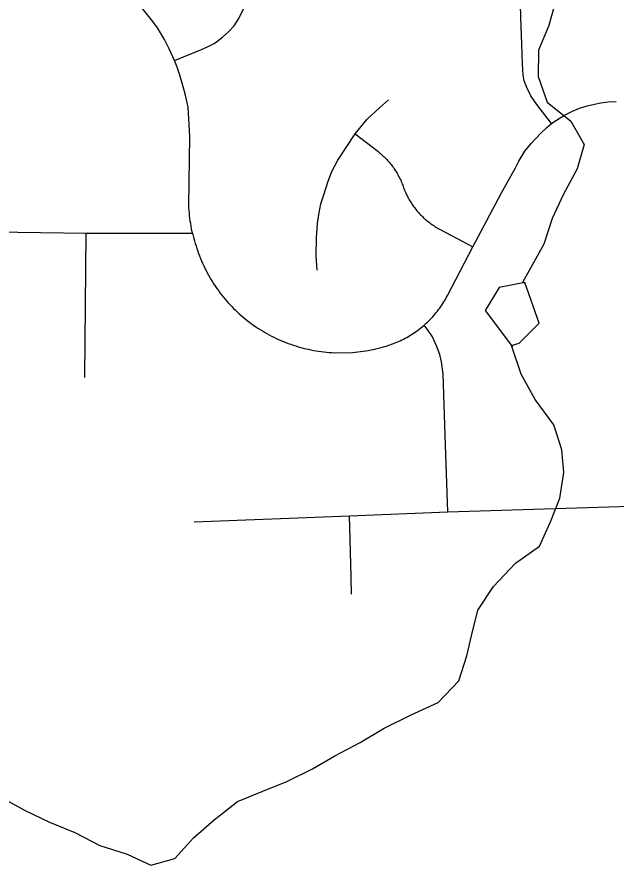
# Model space of a CAD drawing. Extents: x 0 to 34, y 0 to 22.
# Drawn here: x 4.9861 to 5.1365, y 19.5917 to 19.8048 of the extents above; entities that cross this region are included whole.
import ezdxf

# ---------------------------------------------------------------- set-up
doc = ezdxf.new("R2010")
doc.units = 0
for name, color, linetype in [('GM_X_City_Street', 7, 'Continuous'), ('GM_X_Minor_Lake', 7, 'Continuous'), ('GM_X_Minor_River', 7, 'Continuous'), ('GM_X_Township_Road', 7, 'Continuous')]:
    doc.layers.add(name, color=color, linetype=linetype)

msp = doc.modelspace()

# ---------------------------------------------------------------- linework, layer by layer
at = {"layer": 'GM_X_City_Street'}
msp.add_line((5.0031786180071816, 19.714131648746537), (5.003452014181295, 19.750460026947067), dxfattribs=at)
for points in [[(5.025700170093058, 19.793778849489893), (5.032485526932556, 19.796599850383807), (5.034268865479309, 19.797413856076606), (5.035623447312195, 19.79811911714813), (5.0362044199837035, 19.798482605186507), (5.037748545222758, 19.79966631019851), (5.039221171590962, 19.801051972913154), (5.040634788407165, 19.802546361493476), (5.041824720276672, 19.804376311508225), (5.043036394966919, 19.806951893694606), (5.043940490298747, 19.809574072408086), (5.044425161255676, 19.812724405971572), (5.044462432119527, 19.815999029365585), (5.043912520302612, 19.83198066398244)], [(5.0302020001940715, 19.750425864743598), (5.0299751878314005, 19.751510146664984), (5.029850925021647, 19.752165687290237), (5.0297390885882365, 19.75282124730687), (5.029639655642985, 19.753476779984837), (5.029549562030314, 19.754138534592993), (5.029471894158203, 19.75479718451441), (5.029403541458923, 19.755458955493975), (5.029347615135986, 19.75612072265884), (5.029304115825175, 19.75678246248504), (5.029269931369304, 19.757447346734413), (5.029537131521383, 19.774740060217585), (5.0290959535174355, 19.782053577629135), (5.028449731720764, 19.785135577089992), (5.0277165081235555, 19.787515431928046), (5.027011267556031, 19.790159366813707), (5.026306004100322, 19.792157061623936), (5.025700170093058, 19.793778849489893), (5.024367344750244, 19.79670859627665), (5.023164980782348, 19.799119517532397), (5.022369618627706, 19.800380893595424), (5.021400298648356, 19.802027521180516), (5.020225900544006, 19.803643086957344), (5.01723091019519, 19.807343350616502)], [(5.061506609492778, 19.741111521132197), (5.0613792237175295, 19.74228903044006), (5.061227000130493, 19.744712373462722), (5.061276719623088, 19.749248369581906), (5.061568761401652, 19.75286163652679), (5.061863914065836, 19.75512341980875), (5.0624200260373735, 19.757767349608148), (5.063119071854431, 19.760094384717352), (5.064215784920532, 19.76346219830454), (5.065194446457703, 19.765901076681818), (5.066707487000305, 19.768774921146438), (5.07104153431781, 19.77541114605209), (5.074005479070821, 19.77903372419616), (5.077099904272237, 19.781892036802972), (5.079370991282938, 19.783889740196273)], [(5.0302020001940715, 19.750425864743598), (5.030354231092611, 19.749776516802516), (5.030518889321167, 19.749130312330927), (5.030692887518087, 19.748490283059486), (5.030876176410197, 19.747850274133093), (5.03107191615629, 19.747213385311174), (5.031276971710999, 19.74657957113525), (5.031494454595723, 19.74594887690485), (5.03172125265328, 19.745321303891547), (5.031957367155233, 19.74469992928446), (5.032205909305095, 19.744081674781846), (5.032463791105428, 19.743469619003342), (5.032730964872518, 19.74286068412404), (5.033010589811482, 19.742254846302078), (5.033296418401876, 19.741655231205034), (5.033594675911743, 19.74106181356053), (5.033902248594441, 19.740471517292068), (5.034219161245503, 19.739887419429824), (5.0345453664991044, 19.739309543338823), (5.034880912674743, 19.738740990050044), (5.035225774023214, 19.738175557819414), (5.035579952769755, 19.73761942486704), (5.035940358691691, 19.737069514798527), (5.036313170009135, 19.736525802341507), (5.036695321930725, 19.73599143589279), (5.037083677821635, 19.73546326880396), (5.037484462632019, 19.73494132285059), (5.037891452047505, 19.73442870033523), (5.03830775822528, 19.733922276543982), (5.03873340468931, 19.733425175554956), (5.0391652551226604, 19.73293429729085), (5.039609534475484, 19.732449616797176), (5.040060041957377, 19.731974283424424), (5.040516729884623, 19.73150514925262), (5.040982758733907, 19.731045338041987), (5.041458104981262, 19.73059482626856), (5.041939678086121, 19.730150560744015), (5.04243056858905, 19.72971559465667), (5.042927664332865, 19.729289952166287), (5.043434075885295, 19.72887053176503), (5.043943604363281, 19.728463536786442), (5.044462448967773, 19.72806276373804), (5.044990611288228, 19.727671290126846), (5.045521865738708, 19.72728914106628), (5.046062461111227, 19.726916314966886), (5.046609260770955, 19.726552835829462), (5.047162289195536, 19.726198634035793), (5.0477184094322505, 19.725853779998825), (5.048283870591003, 19.72551824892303), (5.048855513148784, 19.725192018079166), (5.049430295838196, 19.72487823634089), (5.050011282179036, 19.724570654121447), (5.050598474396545, 19.724275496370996), (5.051191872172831, 19.723992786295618), (5.051788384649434, 19.72371627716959), (5.052388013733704, 19.72345219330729), (5.052993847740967, 19.72319743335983), (5.053605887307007, 19.722955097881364), (5.054221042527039, 19.722722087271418), (5.054839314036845, 19.722501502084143), (5.055460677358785, 19.72228711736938), (5.056088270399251, 19.722088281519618), (5.056715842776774, 19.72189877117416), (5.0573496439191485, 19.72171856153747), (5.057986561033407, 19.721550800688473), (5.058623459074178, 19.72139546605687), (5.059266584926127, 19.721249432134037), (5.059909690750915, 19.72111272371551), (5.060555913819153, 19.720991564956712), (5.061205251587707, 19.720876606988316), (5.061854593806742, 19.72077719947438), (5.062507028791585, 19.720687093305), (5.06315946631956, 19.720606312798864), (5.063814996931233, 19.720537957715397), (5.064470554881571, 19.720482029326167), (5.065129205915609, 19.720438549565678), (5.0657847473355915, 19.720404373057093), (5.070392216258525, 19.720478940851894), (5.071047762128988, 19.72053485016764), (5.071700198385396, 19.720600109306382), (5.072355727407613, 19.72067777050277), (5.073005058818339, 19.7207678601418), (5.073657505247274, 19.720867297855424), (5.074303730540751, 19.720979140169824), (5.07494995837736, 19.721100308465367), (5.07559307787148, 19.721233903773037), (5.076233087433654, 19.721376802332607), (5.076873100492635, 19.72153215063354), (5.077506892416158, 19.72169992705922), (5.078140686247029, 19.721873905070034), (5.078768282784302, 19.722063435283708), (5.07974070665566, 19.722377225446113), (5.080178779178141, 19.72253256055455), (5.080610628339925, 19.722694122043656), (5.08104248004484, 19.722864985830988), (5.0814712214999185, 19.72304207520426), (5.081893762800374, 19.723225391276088), (5.082316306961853, 19.723418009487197), (5.082735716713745, 19.723616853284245), (5.083148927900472, 19.723825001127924), (5.0835590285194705, 19.72403937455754), (5.083966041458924, 19.724259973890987), (5.084369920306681, 19.724486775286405), (5.084770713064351, 19.724722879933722), (5.085165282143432, 19.724965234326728), (5.085553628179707, 19.7252137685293), (5.085941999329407, 19.725468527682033), (5.086324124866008, 19.725732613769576), (5.086700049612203, 19.725999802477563), (5.0870728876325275, 19.726276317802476), (5.0874394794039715, 19.72655903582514), (5.08832494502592, 19.7272891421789), (5.088871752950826, 19.72778625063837), (5.0892072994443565, 19.72810313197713), (5.089536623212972, 19.728429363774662), (5.0898597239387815, 19.728761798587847), (5.090176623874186, 19.729097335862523), (5.0904904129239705, 19.72943909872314), (5.090794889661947, 19.72978706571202), (5.091096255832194, 19.73014123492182), (5.091388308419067, 19.73049853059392), (5.091677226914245, 19.730862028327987), (5.091956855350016, 19.731228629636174), (5.092233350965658, 19.7316045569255), (5.092500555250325, 19.731980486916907), (5.092761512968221, 19.73236264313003), (5.093016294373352, 19.73275097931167), (5.0932648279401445, 19.73314246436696), (5.093507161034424, 19.733537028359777), (5.093740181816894, 19.73393779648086), (5.093966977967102, 19.734341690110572), (5.094196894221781, 19.7347704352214), (5.1005597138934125, 19.74698968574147), (5.104089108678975, 19.75360106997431), (5.107745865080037, 19.76054487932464), (5.111228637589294, 19.766876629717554), (5.112107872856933, 19.768551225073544), (5.11363023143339, 19.770996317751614), (5.1152364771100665, 19.772934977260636), (5.117594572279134, 19.77557892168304), (5.119092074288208, 19.776989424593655), (5.1203192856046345, 19.778005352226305), (5.120922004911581, 19.77841858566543), (5.1235410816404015, 19.78004966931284), (5.125548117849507, 19.781084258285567), (5.127331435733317, 19.7818112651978), (5.129248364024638, 19.782407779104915), (5.13107829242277, 19.78287068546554), (5.132684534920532, 19.783134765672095), (5.134514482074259, 19.78342061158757), (5.136540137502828, 19.78353244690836)], [(5.07104153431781, 19.77541114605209), (5.076689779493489, 19.77100253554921), (5.0769787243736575, 19.77077261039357), (5.07723659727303, 19.770561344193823), (5.077491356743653, 19.770346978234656), (5.077743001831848, 19.77012638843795), (5.077988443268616, 19.769899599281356), (5.078230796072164, 19.76967278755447), (5.07847001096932, 19.769439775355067), (5.07870613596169, 19.7692036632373), (5.078936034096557, 19.768961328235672), (5.07916284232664, 19.76871589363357), (5.079383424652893, 19.768467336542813), (5.0796009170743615, 19.76821567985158), (5.079815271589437, 19.76795782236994), (5.0800234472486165, 19.767696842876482), (5.080228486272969, 19.76743276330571), (5.080427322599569, 19.767165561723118), (5.0806230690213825, 19.766895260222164), (5.080812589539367, 19.766621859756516), (5.080998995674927, 19.766342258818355), (5.081179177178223, 19.76606263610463), (5.081353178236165, 19.765776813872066), (5.081524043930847, 19.76549096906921), (5.081691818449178, 19.765198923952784), (5.081853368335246, 19.76490688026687), (5.082008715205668, 19.764611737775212), (5.082157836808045, 19.76431347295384), (5.082303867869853, 19.764012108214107), (5.082443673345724, 19.76370764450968), (5.082580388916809, 19.763400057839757), (5.082707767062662, 19.763092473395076), (5.082832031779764, 19.762781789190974), (5.0829532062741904, 19.762468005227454), (5.083065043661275, 19.762154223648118), (5.083179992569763, 19.761837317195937), (5.083298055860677, 19.76152663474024), (5.08342234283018, 19.761212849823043), (5.083552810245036, 19.760905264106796), (5.083686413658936, 19.76059767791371), (5.083826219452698, 19.760293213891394), (5.083972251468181, 19.759991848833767), (5.084121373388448, 19.759693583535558), (5.0842798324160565, 19.759395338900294), (5.084438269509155, 19.759100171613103), (5.084606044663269, 19.758808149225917), (5.084773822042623, 19.758522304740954), (5.0849509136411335, 19.75823648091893), (5.08513109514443, 19.757953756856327), (5.085317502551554, 19.757674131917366), (5.08550702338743, 19.75739763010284), (5.0856996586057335, 19.75712732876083), (5.085898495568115, 19.75685704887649), (5.086103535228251, 19.756589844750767), (5.0863117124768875, 19.75632886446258), (5.08652297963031, 19.756071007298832), (5.086740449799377, 19.755816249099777), (5.086961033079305, 19.755564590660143), (5.087187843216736, 19.755319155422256), (5.087417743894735, 19.755076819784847), (5.087650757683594, 19.7548375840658), (5.0878868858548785, 19.75460457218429), (5.088129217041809, 19.754374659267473), (5.088374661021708, 19.754147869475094), (5.08862319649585, 19.753927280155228), (5.0888779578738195, 19.753709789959), (5.089132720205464, 19.75349542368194), (5.089393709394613, 19.753287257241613), (5.08965778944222, 19.75308531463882), (5.089924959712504, 19.752886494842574), (5.090195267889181, 19.75269385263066), (5.090468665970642, 19.75250433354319), (5.0907451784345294, 19.75232103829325), (5.09102480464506, 19.752140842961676), (5.09130752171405, 19.751966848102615), (5.091590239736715, 19.751795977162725), (5.091879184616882, 19.751631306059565), (5.092177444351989, 19.75146975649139), (5.098049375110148, 19.748331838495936), (5.1005597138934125, 19.74698968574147)], [(4.907472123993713, 19.75242977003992), (4.945456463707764, 19.75174937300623), (4.94730191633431, 19.751622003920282), (4.950821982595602, 19.751227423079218), (4.952151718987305, 19.751159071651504), (4.969143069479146, 19.750969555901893), (4.986361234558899, 19.75069926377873), (5.003452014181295, 19.750460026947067), (5.0302020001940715, 19.750425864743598)], [(5.094252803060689, 19.680391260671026), (5.093615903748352, 19.699603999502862), (5.093069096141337, 19.715085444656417), (5.092686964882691, 19.71808976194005), (5.092242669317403, 19.71997251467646), (5.091456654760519, 19.722103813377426), (5.090437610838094, 19.72435006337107), (5.08934399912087, 19.72594387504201), (5.08832494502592, 19.7272891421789)], [(5.030596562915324, 19.677924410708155), (5.069603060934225, 19.679384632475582), (5.094252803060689, 19.680391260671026), (5.140113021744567, 19.68185768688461), (5.142054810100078, 19.682109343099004), (5.143993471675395, 19.68239518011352), (5.14675236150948, 19.682861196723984), (5.154597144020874, 19.685017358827)], [(5.070128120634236, 19.659749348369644), (5.070013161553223, 19.66397775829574), (5.069758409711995, 19.673633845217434), (5.069603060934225, 19.679384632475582)]]:
    msp.add_lwpolyline(points, dxfattribs=at)
at = {"layer": 'GM_X_Minor_Lake'}
for points in [[(5.113646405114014, 19.738004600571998), (5.113586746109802, 19.73804342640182), (5.107158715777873, 19.736783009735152), (5.103660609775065, 19.731016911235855), (5.110262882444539, 19.722204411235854)], [(5.113593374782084, 19.737663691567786), (5.113586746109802, 19.73804342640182), (5.107158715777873, 19.736783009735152), (5.103660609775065, 19.731016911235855), (5.110533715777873, 19.72184361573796)], [(5.110262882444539, 19.722204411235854), (5.112163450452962, 19.72281520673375), (5.117191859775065, 19.727849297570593), (5.113646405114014, 19.738004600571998)], [(5.110276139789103, 19.72220914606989), (5.112163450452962, 19.72281520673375), (5.117191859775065, 19.727849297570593), (5.113646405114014, 19.738004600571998)]]:
    msp.add_lwpolyline(points, dxfattribs=at)
at = {"layer": 'GM_X_Minor_River'}
for points in [[(5.121367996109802, 19.809069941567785), (5.119593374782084, 19.802575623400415), (5.117049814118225, 19.796447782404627), (5.116985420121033, 19.789795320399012), (5.119191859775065, 19.78337486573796), (5.125164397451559, 19.778546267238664), (5.128498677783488, 19.772716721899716), (5.126714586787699, 19.766603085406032), (5.123231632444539, 19.760077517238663), (5.1204958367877, 19.75413528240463), (5.118340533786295, 19.74763338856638), (5.113024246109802, 19.738004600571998)], [(4.981850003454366, 19.608835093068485), (4.988175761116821, 19.605342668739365), (4.994302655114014, 19.60241653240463), (5.000612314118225, 19.599873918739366), (5.006935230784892, 19.596570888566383), (5.013805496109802, 19.594419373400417), (5.019738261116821, 19.591678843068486), (5.025779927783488, 19.59331331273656), (5.030425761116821, 19.598530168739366), (5.0356549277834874, 19.602997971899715), (5.041450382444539, 19.607667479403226), (5.047853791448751, 19.61025649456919), (5.05388030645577, 19.612649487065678), (5.06027235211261, 19.615810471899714), (5.065903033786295, 19.619145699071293), (5.07229129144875, 19.62249607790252), (5.078296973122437, 19.626027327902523), (5.085064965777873, 19.62938433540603), (5.091836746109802, 19.632551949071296), (5.097047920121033, 19.637970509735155), (5.099017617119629, 19.644277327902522), (5.1002534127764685, 19.649241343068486), (5.101840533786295, 19.655731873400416), (5.105712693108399, 19.661694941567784), (5.111296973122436, 19.667500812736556), (5.117288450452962, 19.671792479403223), (5.120020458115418, 19.677925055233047), (5.1223765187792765, 19.683859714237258), (5.123393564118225, 19.690339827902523), (5.122908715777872, 19.696031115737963), (5.120894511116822, 19.702264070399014), (5.116222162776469, 19.708639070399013), (5.11268807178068, 19.71503395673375), (5.110276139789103, 19.72220914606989)]]:
    msp.add_lwpolyline(points, dxfattribs=at)
at = {"layer": 'GM_X_Township_Road'}
for points in [[(5.112589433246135, 19.804711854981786), (5.111828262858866, 19.83345020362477), (5.1110391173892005, 19.861862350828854), (5.110709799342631, 19.872913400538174), (5.110768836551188, 19.879183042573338), (5.110827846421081, 19.881976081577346), (5.110973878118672, 19.884265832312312), (5.111620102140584, 19.88743792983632), (5.112735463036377, 19.89052304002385), (5.114705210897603, 19.895074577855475), (5.115783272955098, 19.897706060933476), (5.116205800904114, 19.89909793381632), (5.116702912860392, 19.902301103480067), (5.11693593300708, 19.905619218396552), (5.116572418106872, 19.924123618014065), (5.116522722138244, 19.9334162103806)], [(5.1203192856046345, 19.778005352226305), (5.116600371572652, 19.78274641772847), (5.115081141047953, 19.784927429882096), (5.114105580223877, 19.787009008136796), (5.113446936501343, 19.78871157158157), (5.113213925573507, 19.79024945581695), (5.113033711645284, 19.792924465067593), (5.112869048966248, 19.79789852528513), (5.112589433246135, 19.804711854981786)]]:
    msp.add_lwpolyline(points, dxfattribs=at)

doc.saveas('drawing.dxf')
